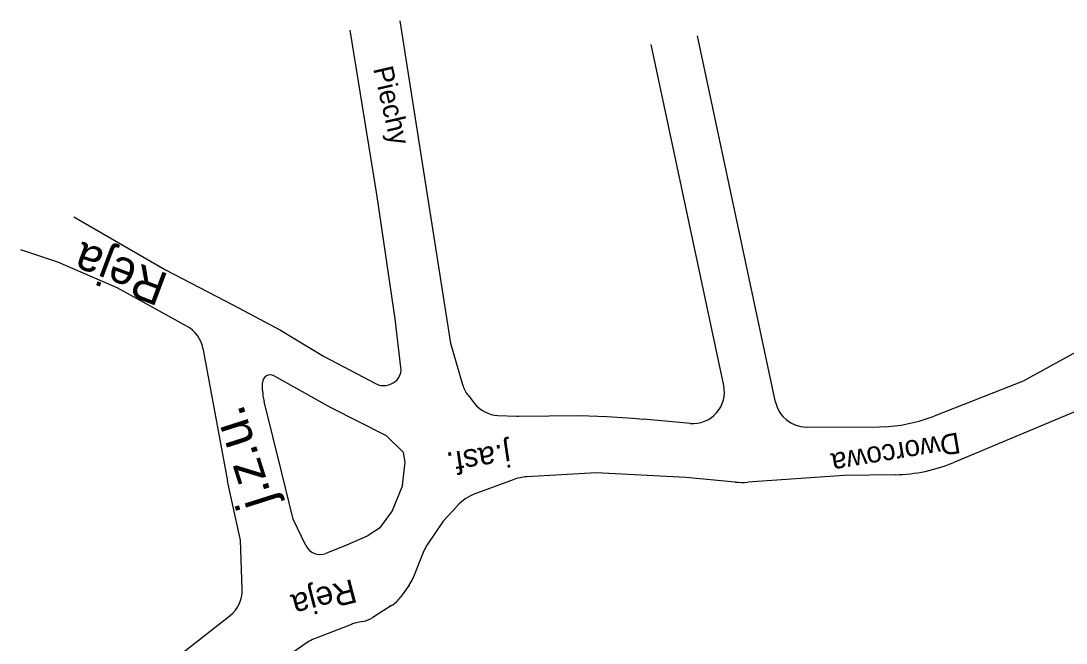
# Model space of a CAD drawing. Extents: x 6541740 to 6566395, y 5525066 to 5530361.
# Drawn here: x 6564153.9 to 6564220.2, y 5527875 to 5527914.5 of the extents above; entities that cross this region are included whole.
import ezdxf

# ---------------------------------------------------------------- set-up
doc = ezdxf.new("R2010")
doc.units = 0
for name, color, linetype in [('ps_wymiarowanie', 7, 'Continuous'), ('TOR_PRZEK_P-teren istniejacy', 7, 'Continuous'), ('TOR_PS_T-wypelnienia', 7, 'Continuous')]:
    doc.layers.add(name, color=color, linetype=linetype)

msp = doc.modelspace()

# ---------------------------------------------------------------- linework, layer by layer
at = {"layer": 'ps_wymiarowanie'}
for centre, radius, start, end in [((6564169.743, 5527891.532), 0.5, 60.81951, 180.6029), ((6564177.029, 5527892.387), 1, 289.49711, 6.77024), ((6564176.921, 5527892.349), 1, 242.35828, 289.49711), ((6564172.248, 5527891.065), 3, 180.6029, 194.10004), ((6564208.165, 5527898.73), 10, 273.21396, 291.44891), ((6564209.199, 5527895.701), 10, 270.94839, 292.72126), ((6564186.175, 5527882.569), 3, 93.20282, 110.16581), ((6564183.799, 5527881.697), 3, 110.16581, 137.66721), ((6564172.893, 5527881.645), 1, 205.91131, 291.4027)]:
    msp.add_arc(centre, radius, start, end, dxfattribs=at)
at = {"layer": 'TOR_PS_T-wypelnienia'}
for p, q in [((6564201.769, 5527890.305), (6564196.823, 5527913.527)), ((6564198.477, 5527891.364), (6564193.876, 5527912.968)), ((6564157.28, 5527902.047), (6564163.099, 5527898.688)), ((6564156.272, 5527899.175), (6564153.928, 5527899.959)), ((6564160.033, 5527897.549), (6564156.272, 5527899.175)), ((6564163.099, 5527898.688), (6564167.355, 5527896.463)), ((6564163.334, 5527895.727), (6564160.033, 5527897.549)), ((6564167.355, 5527896.463), (6564170.387, 5527894.856)), ((6564164.46, 5527895.108), (6564163.334, 5527895.727)), ((6564221.907, 5527894.094), (6564217.468, 5527891.641)), ((6564217.468, 5527891.641), (6564211.822, 5527889.423)), ((6564221.861, 5527890.161), (6564213.062, 5527886.477)), ((6564207.983, 5527888.704), (6564203.717, 5527888.722)), ((6564208.726, 5527888.746), (6564207.983, 5527888.704)), ((6564209.365, 5527885.702), (6564206.124, 5527885.649)), ((6564163.391, 5527873.788), (6564167.191, 5527876.774)), ((6564172.01, 5527875.025), (6564167.255, 5527871.704))]:
    msp.add_line(p, q, dxfattribs=at)
for points in [[(6564178.022, 5527892.505), (6564177.658, 5527895.574), (6564176.511, 5527903.349), (6564174.809, 5527913.879)], [(6564177.953, 5527914.473), (6564179.626, 5527903.853), (6564181.156, 5527894.047), (6564181.926, 5527891.41)], [(6564170.387, 5527894.856), (6564173.104, 5527893.22), (6564176.457, 5527891.463)], [(6564165.463, 5527893.717), (6564167.014, 5527885.282)], [(6564169.987, 5527891.969), (6564173.539, 5527889.985), (6564177.088, 5527888.183), (6564178.173, 5527887.109)], [(6564169.248, 5527891.034), (6564169.243, 5527891.527)], [(6564177.255, 5527891.406), (6564177.363, 5527891.445)], [(6564182.273, 5527890.735), (6564182.675, 5527890.225)], [(6564170.453, 5527885.898), (6564169.339, 5527890.334)], [(6564184.159, 5527889.463), (6564185.366, 5527889.41)], [(6564185.474, 5527889.408), (6564189.357, 5527889.448), (6564191.071, 5527889.402)], [(6564191.071, 5527889.402), (6564192.715, 5527889.28), (6564193.366, 5527889.231)], [(6564196.356, 5527888.954), (6564195.707, 5527889.008), (6564193.366, 5527889.231)], [(6564178.109, 5527885.021), (6564178.293, 5527886.5), (6564178.173, 5527887.109)], [(6564171.993, 5527881.208), (6564171.184, 5527882.875), (6564170.453, 5527885.898)], [(6564185.141, 5527885.385), (6564182.765, 5527884.513)], [(6564199.209, 5527885.235), (6564196.068, 5527885.52), (6564190.388, 5527885.81), (6564186.007, 5527885.564)], [(6564206.124, 5527885.649), (6564200.005, 5527885.226)], [(6564167.954, 5527878.416), (6564167.845, 5527881.551), (6564167.014, 5527885.282)], [(6564178.109, 5527885.021), (6564177.463, 5527883.409), (6564176.665, 5527882.302), (6564175.88, 5527881.806), (6564174.561, 5527881.225), (6564174.561, 5527881.225), (6564173.258, 5527880.714)], [(6564181.581, 5527883.717), (6564180.703, 5527882.753), (6564179.678, 5527881.251)], [(6564179.474, 5527880.868), (6564178.778, 5527879.131)], [(6564178.544, 5527878.707), (6564177.985, 5527877.93)], [(6564177.429, 5527877.408), (6564176.898, 5527877.073), (6564176.235, 5527876.656)], [(6564174.881, 5527876.211), (6564172.861, 5527875.419), (6564172.42, 5527875.245)], [(6564175.607, 5527876.397), (6564175.174, 5527876.301)]]:
    msp.add_lwpolyline(points, dxfattribs=at)
for centre, radius, start, end in [((6564163.496, 5527893.355), 2, 10.42065, 61.20354), ((6564183.846, 5527891.971), 2, 196.2795, 218.18139), ((6564196.521, 5527890.947), 2, 265.28138, 12.02276), ((6564184.247, 5527891.461), 2, 218.18139, 267.48143), ((6564203.725, 5527890.722), 2, 192.02276, 269.76418), ((6564185.453, 5527891.408), 2, 267.48143, 270.58775), ((6564199.661, 5527890.214), 5, 264.8144, 273.94806), ((6564181.33, 5527880.124), 2, 145.68574, 158.15311), ((6564176.921, 5527879.876), 2, 324.23425, 338.15311), ((6564165.955, 5527878.346), 2, 308.16037, 1.98836), ((6564176.362, 5527879.099), 2, 302.23829, 324.23425), ((6564175.61, 5527874.349), 2, 102.60475, 111.4027), ((6564175.171, 5527878.349), 2, 282.60475, 302.15766), ((6564173.155, 5527873.385), 2, 111.57659, 124.92943)]:
    msp.add_arc(centre, radius, start, end, dxfattribs=at)

# ---------------------------------------------------------------- texts
at = {"layer": 'TOR_PRZEK_P-teren istniejacy'}
for s, height, rotation, p in [('Piechy', 1.2611, 283.01799, (6564176.249, 5527911.45)), ('Reja', 2.1626, 159.31763, (6564163.377, 5527898.388)), ('j.z.u.', 2.342, 107.65768, (6564169.979, 5527883.962)), ('j.asf.', 1.4433, 188.56959, (6564184.861, 5527887.69)), ('Dworcowa', 1.3209, 189.46232, (6564213.351, 5527888.391)), ('Reja', 1.5, 194.59793, (6564174.955, 5527879.101))]:
    msp.add_text(s, height=height, rotation=rotation, dxfattribs=at).set_placement(p)

doc.saveas('drawing.dxf')
